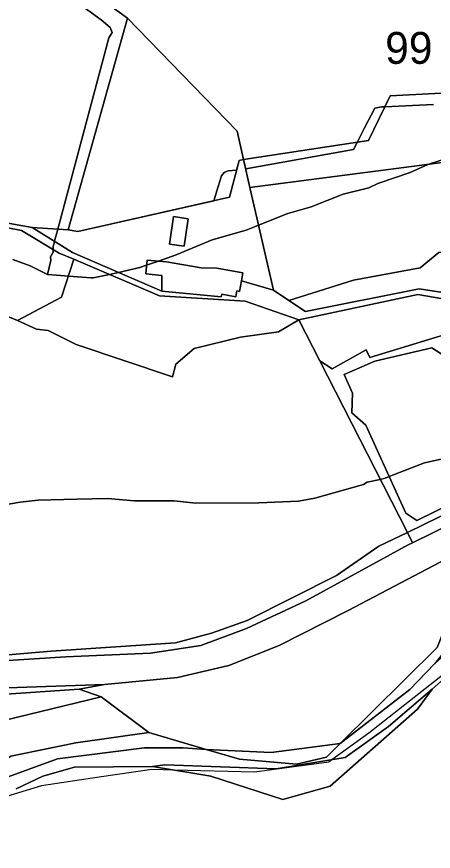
# Model space of a CAD drawing. Extents: x -477304 to -465429, y -1159113 to -1149210.
# Drawn here: x -468460.2 to -468264, y -1153042.1 to -1152648.8 of the extents above; entities that cross this region are included whole.
import ezdxf

# ---------------------------------------------------------------- set-up
doc = ezdxf.new("R2010")
doc.units = 0
for name, color, linetype in [('BPEJ_s', 7, 'Continuous'), ('orna_s', 7, 'Continuous'), ('ostatni_s', 7, 'Continuous'), ('PUPFL_s', 7, 'Continuous'), ('sad_s', 7, 'Continuous'), ('trav_porost_s', 7, 'Continuous'), ('voda_s', 7, 'Continuous')]:
    doc.layers.add(name, color=color, linetype=linetype)

msp = doc.modelspace()

# ---------------------------------------------------------------- linework, layer by layer
at = {"layer": 'BPEJ_s'}
for points in [[(-468466.15, -1152628.34), (-468452.17, -1152627.73), (-468439.85, -1152635.98), (-468420.34, -1152650.4), (-468416.09, -1152654), (-468415.25, -1152656.34), (-468416.73, -1152658.88), (-468418.85, -1152666.52), (-468440.78, -1152748.96), (-468442.3, -1152754.67), (-468442.54, -1152755.58), (-468442.92, -1152757.03), (-468442.98, -1152758.48), (-468443.03, -1152759.84), (-468444.3, -1152761.96), (-468444.09, -1152763.66), (-468445.71, -1152770.26), (-468453.85, -1152766.2), (-468461.91, -1152763.23)], [(-468263.86, -1152690.15), (-468286.8, -1152691.26), (-468287.59, -1152691.29), (-468288.41, -1152691.33), (-468291.59, -1152691.97), (-468296.49, -1152701.54), (-468299.81, -1152708.04), (-468301.57, -1152711.48), (-468352.31, -1152720.54), (-468353.32, -1152716.1), (-468355.41, -1152716.57), (-468356.63, -1152721.15), (-468360.53, -1152721.45), (-468361.42, -1152721.85), (-468362.43, -1152722.3), (-468363.09, -1152723.06), (-468363.71, -1152723.78), (-468365.22, -1152728.78), (-468367.28, -1152735.58), (-468431.32, -1152750.01), (-468435.94, -1152749.29), (-468440.78, -1152748.96), (-468418.85, -1152666.52), (-468416.73, -1152658.88), (-468415.25, -1152656.34), (-468416.09, -1152654), (-468420.34, -1152650.4), (-468439.85, -1152635.98)], [(-468442.3, -1152754.67), (-468440.78, -1152748.96), (-468435.94, -1152749.29), (-468431.32, -1152750.01), (-468367.28, -1152735.58), (-468365.22, -1152728.78), (-468363.71, -1152723.78), (-468363.09, -1152723.06), (-468362.43, -1152722.3), (-468361.42, -1152721.85), (-468360.53, -1152721.45), (-468356.63, -1152721.15), (-468355.41, -1152716.57), (-468353.32, -1152716.1), (-468352.31, -1152720.54), (-468301.57, -1152711.48), (-468299.81, -1152708.04), (-468296.49, -1152701.54), (-468291.59, -1152691.97), (-468288.41, -1152691.33), (-468287.59, -1152691.29), (-468286.8, -1152691.26), (-468263.86, -1152690.15)], [(-468461.91, -1152763.23), (-468453.85, -1152766.2), (-468445.71, -1152770.26), (-468441.35, -1152770.6), (-468435.83, -1152771.02), (-468425.02, -1152771.86), (-468424.16, -1152771.93), (-468416.5, -1152770.24), (-468412.25, -1152769.3), (-468402.1, -1152767.05), (-468398.99, -1152765.96), (-468393.32, -1152763.98), (-468385.13, -1152761.11), (-468368.16, -1152753.9), (-468352.04, -1152749.45), (-468348.13, -1152747.88), (-468346.26, -1152747.12), (-468332.53, -1152741.6), (-468321.5, -1152738.42), (-468306.44, -1152732.48), (-468294.35, -1152729.51), (-468290.11, -1152727.39), (-468274.84, -1152722.3), (-468266.57, -1152718.48), (-468266.1, -1152718.33), (-468251.08, -1152713.39)], [(-468251.08, -1152713.39), (-468266.1, -1152718.33), (-468266.57, -1152718.48), (-468274.84, -1152722.3), (-468290.11, -1152727.39), (-468294.35, -1152729.51), (-468306.44, -1152732.48), (-468321.5, -1152738.42), (-468332.53, -1152741.6), (-468346.26, -1152747.12), (-468348.13, -1152747.88), (-468352.04, -1152749.45), (-468368.16, -1152753.9), (-468385.13, -1152761.11), (-468393.32, -1152763.98), (-468398.99, -1152765.96), (-468402.1, -1152767.05), (-468412.25, -1152769.3), (-468416.5, -1152770.24), (-468424.16, -1152771.93), (-468425.02, -1152771.86), (-468435.83, -1152771.02), (-468441.35, -1152770.6), (-468445.71, -1152770.26), (-468444.09, -1152763.66), (-468444.3, -1152761.96), (-468443.03, -1152759.84), (-468442.98, -1152758.48), (-468442.92, -1152757.03), (-468442.54, -1152755.58), (-468442.3, -1152754.67)], [(-468251.08, -1152855.28), (-468268.05, -1152859.1), (-468284.72, -1152865.54), (-468286.72, -1152866.31), (-468288.94, -1152866.81)], [(-468288.94, -1152866.81), (-468286.72, -1152866.31), (-468284.72, -1152865.54), (-468268.05, -1152859.1), (-468251.08, -1152855.28)], [(-468288.94, -1152866.81), (-468295.2, -1152868.22), (-468296.9, -1152869.28), (-468319.8, -1152875.64), (-468327.44, -1152877.13), (-468346.1, -1152877.9), (-468375.8, -1152877.98), (-468385.98, -1152876.92), (-468404.64, -1152876.92), (-468417.37, -1152875.86), (-468431.82, -1152876.23), (-468450.03, -1152876.7), (-468458.51, -1152877.55), (-468468.69, -1152879.25)], [(-468468.69, -1152879.25), (-468458.51, -1152877.55), (-468450.03, -1152876.7), (-468431.82, -1152876.23), (-468417.37, -1152875.86), (-468404.64, -1152876.92), (-468385.98, -1152876.92), (-468375.8, -1152877.98), (-468346.1, -1152877.9), (-468327.44, -1152877.13), (-468319.8, -1152875.64), (-468296.9, -1152869.28), (-468295.2, -1152868.22), (-468288.94, -1152866.81)], [(-468003.36, -1152973.63), (-468039.36, -1152969.71), (-468040.95, -1152969.54), (-468046.2, -1152968.97), (-468049.01, -1152971.16), (-468051.08, -1152972.78), (-468056.69, -1152978.54), (-468058.93, -1152980.84), (-468105.8, -1152974.9), (-468146.04, -1152975.04), (-468170.07, -1152975.12), (-468236.51, -1152949.91), (-468240.96, -1152951.1), (-468245.28, -1152952.25), (-468253.84, -1152954.54), (-468294.35, -1152986.36), (-468311.73, -1152998.91), (-468313.24, -1153000), (-468348.23, -1153004.81), (-468386.01, -1153003.82), (-468396.58, -1153003.54), (-468421.38, -1153007.18), (-468448.55, -1153011.17), (-468468.76, -1153017.39)], [(-468003.36, -1152973.63), (-468039.36, -1152969.71), (-468040.95, -1152969.54), (-468046.2, -1152968.97), (-468049.01, -1152971.16), (-468051.08, -1152972.78), (-468056.69, -1152978.54), (-468058.93, -1152980.84), (-468105.8, -1152974.9), (-468146.04, -1152975.04), (-468170.07, -1152975.12), (-468236.51, -1152949.91), (-468240.96, -1152951.1), (-468245.28, -1152952.25), (-468253.84, -1152954.54), (-468294.35, -1152986.36), (-468311.73, -1152998.91), (-468313.24, -1153000), (-468348.23, -1153004.81), (-468386.01, -1153003.82), (-468396.58, -1153003.54), (-468421.38, -1153007.18), (-468448.55, -1153011.17), (-468468.76, -1153017.39)]]:
    msp.add_lwpolyline(points, dxfattribs=at)
at = {"layer": 'orna_s'}
msp.add_lwpolyline([(-468397.86, -1152986.1), (-468420.36, -1152969.24), (-468430.77, -1152965.71), (-468418.88, -1152963.52), (-468384.42, -1152960.12), (-468360.33, -1152954.46), (-468336.58, -1152945.07), (-468304.04, -1152928.53), (-468248.43, -1152899.36), (-468247.72, -1152906.7), (-468251.91, -1152919.75), (-468258.26, -1152936.1), (-468262.1, -1152945.98), (-468307.88, -1152991.31), (-468340.3, -1152995.52), (-468371, -1152994.06)], close=True, dxfattribs=at)
at = {"layer": 'ostatni_s'}
for points in [[(-468244.35, -1152773.81), (-468259.49, -1152778.72), (-468270.71, -1152777.02), (-468324.15, -1152787.75), (-468331.97, -1152782.54), (-468301.5, -1152773.01), (-468270.21, -1152767.09), (-468261.4, -1152760.01), (-468251.17, -1152758.31), (-468216.52, -1152737.26), (-468209.62, -1152743.98), (-468192.24, -1152737.46), (-468188.5, -1152736.06), (-468176.95, -1152752.75), (-468203.29, -1152753.69), (-468219.38, -1152758.24)], [(-468386.29, -1152743.04), (-468379.4, -1152744.09), (-468381.37, -1152757), (-468388.26, -1152755.95)], [(-468355.25, -1152778.29), (-468356.53, -1152778.06), (-468357.03, -1152780.75), (-468363.57, -1152779.53), (-468363.8, -1152780.78), (-468391.87, -1152778.18), (-468391.75, -1152770.75), (-468399.36, -1152770.05), (-468398.76, -1152763.48), (-468389.57, -1152764.32), (-468373.33, -1152767.15), (-468365.85, -1152767.26), (-468353.62, -1152769.54), (-468354.31, -1152773.22)], [(-468273.71, -1152896.68), (-468276.2, -1152891.8), (-468246.63, -1152877.36), (-468246.59, -1152883.37)], [(-468437.08, -1152950.42), (-468484.28, -1152953.39), (-468500.5, -1152955.75), (-468518.81, -1152959.85), (-468519.03, -1152955.34), (-468513.94, -1152953.09), (-468500.36, -1152949.79), (-468482.73, -1152951.08), (-468443.98, -1152947.69), (-468385.4, -1152943.77), (-468368.47, -1152939.28), (-468351.71, -1152933.37), (-468309.59, -1152912.08), (-468289.61, -1152898.35), (-468276.2, -1152891.8), (-468273.71, -1152896.68), (-468275.83, -1152897.72), (-468323.94, -1152923.99), (-468351.95, -1152937.03), (-468373.48, -1152945.16), (-468397.21, -1152948.64)], [(-468478.48, -1152965.48), (-468418.88, -1152963.52), (-468430.77, -1152965.71), (-468474.45, -1152968.64), (-468507.3, -1152970.85)], [(-468502.75, -1152984.92), (-468472.2, -1152981.77), (-468420.36, -1152969.24), (-468397.86, -1152986.1), (-468432.27, -1152990.9), (-468462.88, -1152997.17), (-468489.36, -1153015.81), (-468512.54, -1153027.4), (-468516.96, -1153019.91), (-468512.82, -1153003.99), (-468508.96, -1153001.29), (-468509.36, -1153003.53), (-468506.28, -1153004.09), (-468505.64, -1153000.59), (-468501.78, -1153001.12), (-468501.27, -1152996.88), (-468502.63, -1152996.84), (-468501.62, -1152988.97)], [(-468355.27, -1152998.72), (-468371, -1152994.06), (-468340.3, -1152995.52), (-468307.88, -1152991.31), (-468314.32, -1152997.68), (-468328.44, -1153000.98)]]:
    msp.add_lwpolyline(points, close=True, dxfattribs=at)
for points in [[(-468259.47, -1152781.84), (-468271.22, -1152779.77), (-468327.26, -1152791.65), (-468352.65, -1152782.94), (-468392.88, -1152780.34), (-468433.24, -1152763.08), (-468440.13, -1152760.19), (-468457.96, -1152749.5), (-468481.21, -1152744.95)], [(-468478.43, -1152743.58), (-468452.87, -1152748.13), (-468433.89, -1152759.87), (-468391.87, -1152778.18), (-468363.8, -1152780.78), (-468363.57, -1152779.53), (-468357.03, -1152780.75), (-468356.53, -1152778.06), (-468355.25, -1152778.29), (-468354.31, -1152773.22), (-468339.3, -1152777.67), (-468331.97, -1152782.54), (-468324.15, -1152787.75), (-468270.71, -1152777.02), (-468259.49, -1152778.72)], [(-468484.28, -1152953.39), (-468437.08, -1152950.42), (-468397.21, -1152948.64), (-468373.48, -1152945.16), (-468351.95, -1152937.03), (-468323.94, -1152923.99), (-468275.83, -1152897.72), (-468273.71, -1152896.68), (-468246.59, -1152883.37)], [(-468248.43, -1152899.36), (-468304.04, -1152928.53), (-468336.58, -1152945.07), (-468360.33, -1152954.46), (-468384.42, -1152960.12), (-468418.88, -1152963.52), (-468478.48, -1152965.48)]]:
    msp.add_lwpolyline(points, dxfattribs=at)
at = {"layer": 'PUPFL_s'}
for points in [[(-468139.25, -1152636.29), (-468139.36, -1152648.7), (-468147.78, -1152670.41), (-468147.74, -1152675.49), (-468180.39, -1152678.9), (-468223.23, -1152677.74), (-468239.2, -1152683.81), (-468284.3, -1152686.09), (-468294.55, -1152707.25), (-468353.32, -1152716.1), (-468356.33, -1152702.81), (-468408.04, -1152649.47), (-468445.28, -1152622.5), (-468445.57, -1152602.88), (-468440.24, -1152586.65), (-468146.23, -1152605.76), (-468140.85, -1152622.13)], [(-468499.54, -1152703.68), (-468494.87, -1152676.89), (-468477.55, -1152637.22), (-468457.99, -1152620.51), (-468445.28, -1152622.5), (-468408.04, -1152649.47), (-468435.94, -1152749.29), (-468452.87, -1152748.13), (-468478.43, -1152743.58), (-468485.83, -1152729.03), (-468490.43, -1152725.74)], [(-468353.32, -1152716.1), (-468355.41, -1152716.57), (-468360.02, -1152733.94), (-468431.32, -1152750.01), (-468435.94, -1152749.29), (-468408.04, -1152649.47), (-468356.33, -1152702.81)], [(-468212.16, -1152705.78), (-468188.5, -1152736.06), (-468192.24, -1152737.46), (-468217.47, -1152711.98), (-468350.31, -1152729.32), (-468353.32, -1152716.1), (-468294.55, -1152707.25), (-468284.3, -1152686.09), (-468239.2, -1152683.81), (-468223.23, -1152677.74)]]:
    msp.add_lwpolyline(points, close=True, dxfattribs=at)
msp.add_lwpolyline([(-468460.36, -1153012.65), (-468447.89, -1153006.68), (-468432.95, -1153002.36), (-468396.22, -1153002.12), (-468368.76, -1153006.68), (-468334.81, -1153017.7), (-468312.58, -1153011.36), (-468271.45, -1152975.07), (-468264.55, -1152965.65), (-468258.95, -1152960.78), (-468242.66, -1152950.62), (-468232.69, -1152946.67), (-468224, -1152947.17), (-468160.95, -1152972.98), (-468102.11, -1152971.81), (-468050.57, -1152979.45), (-468035.97, -1152966.76), (-467992.04, -1152970.08)], dxfattribs=at)
at = {"layer": 'sad_s'}
msp.add_lwpolyline([(-468439.08, -1152780.99), (-468433.24, -1152763.08), (-468392.88, -1152780.34), (-468352.65, -1152782.94), (-468327.26, -1152791.65), (-468336.95, -1152797.28), (-468354.78, -1152799.81), (-468376.62, -1152805.15), (-468385.28, -1152812.52), (-468386.8, -1152818.44), (-468432.17, -1152803.35), (-468445.38, -1152796.63), (-468450.8, -1152796.12), (-468459.77, -1152791.9)], close=True, dxfattribs=at)
at = {"layer": 'trav_porost_s'}
for points in [[(-468339.3, -1152777.67), (-468350.31, -1152729.32), (-468217.47, -1152711.98), (-468192.24, -1152737.46), (-468209.62, -1152743.98), (-468216.52, -1152737.26), (-468251.17, -1152758.31), (-468261.4, -1152760.01), (-468270.21, -1152767.09), (-468301.5, -1152773.01), (-468331.97, -1152782.54)], [(-468360.02, -1152733.94), (-468355.41, -1152716.57), (-468353.32, -1152716.1), (-468350.31, -1152729.32), (-468339.3, -1152777.67), (-468354.31, -1152773.22), (-468353.62, -1152769.54), (-468365.85, -1152767.26), (-468373.33, -1152767.15), (-468389.57, -1152764.32), (-468398.76, -1152763.48), (-468399.36, -1152770.05), (-468391.75, -1152770.75), (-468391.87, -1152778.18), (-468433.89, -1152759.87), (-468452.87, -1152748.13), (-468435.94, -1152749.29), (-468431.32, -1152750.01)], [(-468481.21, -1152744.95), (-468457.96, -1152749.5), (-468440.13, -1152760.19), (-468433.24, -1152763.08), (-468439.08, -1152780.99), (-468459.77, -1152791.9), (-468496.91, -1152776.51), (-468489.51, -1152728.74), (-468485.83, -1152733.54)], [(-468386.29, -1152743.04), (-468388.26, -1152755.95), (-468381.37, -1152757), (-468379.4, -1152744.09)], [(-468317.43, -1152810.93), (-468327.26, -1152791.65), (-468271.22, -1152779.77), (-468259.47, -1152781.84), (-468256.8, -1152798.16), (-468293.89, -1152809.46), (-468295.66, -1152805.74), (-468311.65, -1152814.7)], [(-468254.54, -1152877.75), (-468271.73, -1152886.24), (-468276.89, -1152882.77), (-468295.76, -1152841.27), (-468302.37, -1152835.5), (-468301.97, -1152826.16), (-468306, -1152817.44), (-468291.44, -1152811.11), (-468264.74, -1152804.83), (-468253.25, -1152812.29), (-468245.72, -1152811.02), (-468237.7, -1152818.01), (-468231.02, -1152817.98), (-468221.49, -1152831.08), (-468215.41, -1152835.36), (-468231.34, -1152849.23)], [(-468291.44, -1152811.11), (-468306, -1152817.44), (-468301.97, -1152826.16), (-468302.37, -1152835.5), (-468295.76, -1152841.27), (-468276.89, -1152882.77), (-468271.73, -1152886.24), (-468254.54, -1152877.75), (-468231.34, -1152849.23), (-468215.41, -1152835.36), (-468221.49, -1152831.08), (-468231.02, -1152817.98), (-468237.7, -1152818.01), (-468245.72, -1152811.02), (-468253.25, -1152812.29), (-468264.74, -1152804.83)], [(-468420.36, -1152969.24), (-468472.2, -1152981.77), (-468474.45, -1152968.64), (-468430.77, -1152965.71)]]:
    msp.add_lwpolyline(points, close=True, dxfattribs=at)
for points in [[(-468496.91, -1152776.51), (-468459.77, -1152791.9), (-468450.8, -1152796.12), (-468445.38, -1152796.63), (-468432.17, -1152803.35), (-468386.8, -1152818.44), (-468385.28, -1152812.52), (-468376.62, -1152805.15), (-468354.78, -1152799.81), (-468336.95, -1152797.28), (-468327.26, -1152791.65), (-468317.43, -1152810.93), (-468276.2, -1152891.8), (-468289.61, -1152898.35), (-468309.59, -1152912.08), (-468351.71, -1152933.37), (-468368.47, -1152939.28), (-468385.4, -1152943.77), (-468443.98, -1152947.69), (-468482.73, -1152951.08)], [(-468246.63, -1152877.36), (-468276.2, -1152891.8), (-468317.43, -1152810.93), (-468311.65, -1152814.7), (-468295.66, -1152805.74), (-468293.89, -1152809.46), (-468256.8, -1152798.16)]]:
    msp.add_lwpolyline(points, dxfattribs=at)
at = {"layer": 'voda_s'}
for points in [[(-468255.44, -1152943.7), (-468263.41, -1152953.77), (-468275.04, -1152965.81), (-468307.88, -1152991.31), (-468262.1, -1152945.98), (-468258.26, -1152936.1), (-468251.91, -1152919.75), (-468247.72, -1152906.7), (-468248.43, -1152899.36), (-468241.83, -1152896.48), (-468237.82, -1152900.65), (-468238.05, -1152909.5), (-468245.67, -1152929.51)], [(-468368.76, -1153006.68), (-468396.22, -1153002.12), (-468390.48, -1153001.28), (-468337.98, -1153003.15), (-468305.41, -1152997.89), (-468285.01, -1152983.33), (-468264.55, -1152965.65), (-468271.45, -1152975.07), (-468312.58, -1153011.36), (-468334.81, -1153017.7)], [(-468489.36, -1153015.81), (-468462.88, -1152997.17), (-468432.27, -1152990.9), (-468397.86, -1152986.1), (-468371, -1152994.06), (-468381.71, -1152993.32), (-468400.05, -1152993.26), (-468440.99, -1152998.51), (-468482.85, -1153013.73), (-468509.83, -1153031.95), (-468534.56, -1153035.74), (-468559.58, -1153042.06), (-468560.24, -1153038.98), (-468525.97, -1153033.21), (-468512.54, -1153027.4)]]:
    msp.add_lwpolyline(points, close=True, dxfattribs=at)
for points in [[(-468482.85, -1153013.73), (-468440.99, -1152998.51), (-468400.05, -1152993.26), (-468381.71, -1152993.32), (-468371, -1152994.06), (-468355.27, -1152998.72), (-468328.44, -1153000.98), (-468314.32, -1152997.68), (-468307.88, -1152991.31), (-468275.04, -1152965.81), (-468263.41, -1152953.77), (-468246.95, -1152938.88), (-468242.71, -1152939.15), (-468229.62, -1152938.21), (-468214.79, -1152941.32), (-468199.7, -1152947.94), (-468193.54, -1152950.59), (-468187.61, -1152953.14), (-468176.49, -1152957.92), (-468131.94, -1152964.88), (-468101.06, -1152962.23), (-468052.13, -1152968.94), (-468040, -1152958.65), (-467985.78, -1152962.1)], [(-467963.68, -1152999.1), (-467970.82, -1152996.08), (-467977.29, -1152990.41), (-467992.04, -1152970.08), (-468035.97, -1152966.76), (-468050.57, -1152979.45), (-468102.11, -1152971.81), (-468160.95, -1152972.98), (-468224, -1152947.17), (-468232.69, -1152946.67), (-468242.66, -1152950.62), (-468258.95, -1152960.78), (-468264.55, -1152965.65), (-468285.01, -1152983.33), (-468305.41, -1152997.89), (-468337.98, -1153003.15), (-468390.48, -1153001.28), (-468396.22, -1153002.12), (-468432.95, -1153002.36), (-468447.89, -1153006.68), (-468460.36, -1153012.65)]]:
    msp.add_lwpolyline(points, dxfattribs=at)

# ---------------------------------------------------------------- texts
at = {"layer": 'BPEJ_s'}
msp.add_text('99', height=15, dxfattribs=at).set_placement((-468286.66, -1152671.04))

doc.saveas('drawing.dxf')
